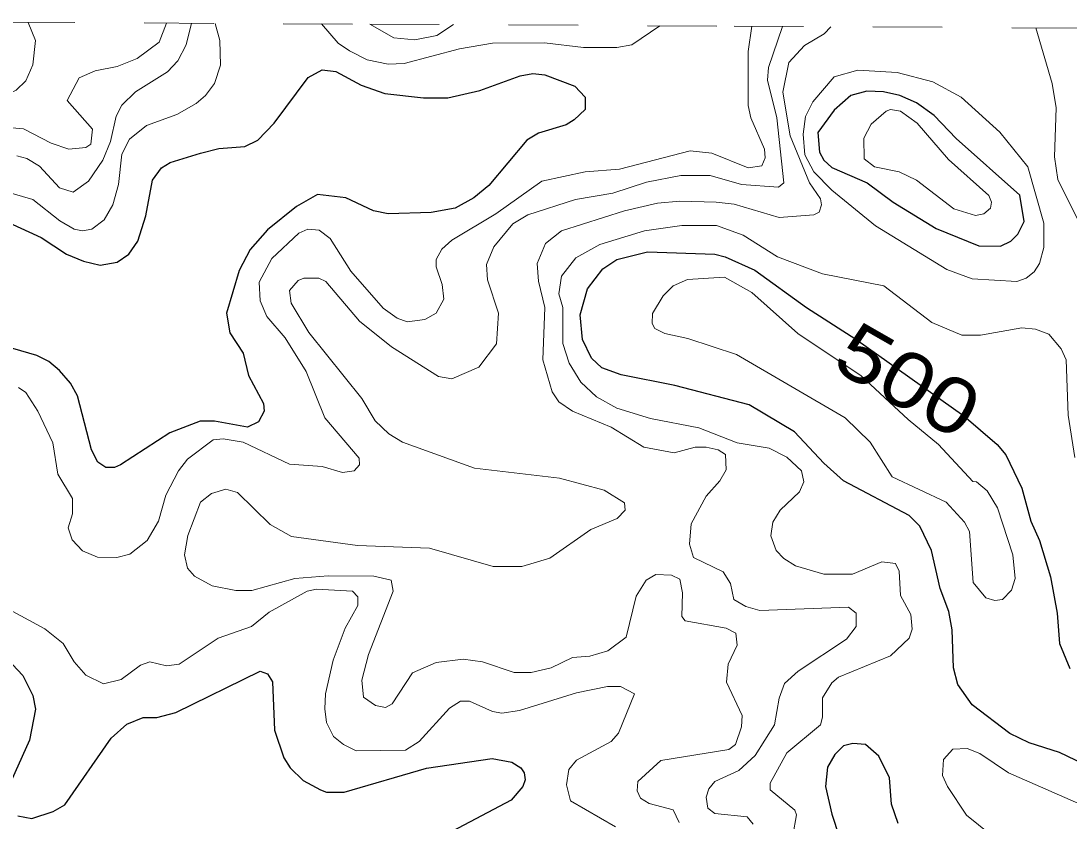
# Model space of a CAD drawing. Extents: x 577 to 602.9, y 7483.8 to 7511.6.
# Drawn here: x 582.941 to 584.451, y 7510.422 to 7511.575 of the extents above; entities that cross this region are included whole.
import ezdxf
from ezdxf.enums import TextEntityAlignment as Align

# ---------------------------------------------------------------- set-up
doc = ezdxf.new("R2010")
doc.units = 0
doc.header["$LTSCALE"] = 0.032
doc.linetypes.add('SHORT_DASHED', pattern=[2.7, 1.5, -1.2])
for name, color, linetype, lineweight in [('1', 7, 'Continuous', 25), ('2', 7, 'Continuous', 13), ('62', 7, 'SHORT_DASHED', 13)]:
    doc.layers.add(name, color=color, linetype=linetype, lineweight=lineweight)
doc.layers.add('61', color=7, linetype='Continuous')

msp = doc.modelspace()

# ---------------------------------------------------------------- linework, layer by layer
at = {"layer": '1'}
for points in [[(582.9235, 7511.2841), (582.9704, 7511.2626), (583.007, 7511.2388), (583.0317, 7511.2285), (583.0555, 7511.2229), (583.0802, 7511.2269), (583.0969, 7511.2388), (583.1096, 7511.2571), (583.1215, 7511.2937), (583.1311, 7511.3453), (583.1438, 7511.3628), (583.1565, 7511.3708), (583.2002, 7511.3843), (583.2265, 7511.3907), (583.2639, 7511.3938), (583.2829, 7511.4026), (583.306, 7511.4272), (583.3553, 7511.4932), (583.3752, 7511.5044), (583.3951, 7511.502), (583.4316, 7511.4821), (583.4658, 7511.4702), (583.5215, 7511.4638), (583.5565, 7511.4638), (583.6026, 7511.4742), (583.6607, 7511.4956), (583.6789, 7511.4988), (583.6964, 7511.4972), (583.7394, 7511.4805), (583.7545, 7511.4646), (583.7545, 7511.4471), (583.7386, 7511.432), (583.7267, 7511.4249), (583.6869, 7511.4129), (583.6702, 7511.4026), (583.6153, 7511.3374), (583.5939, 7511.3199), (583.5668, 7511.3048), (583.5326, 7511.2984), (583.4706, 7511.2968), (583.4491, 7511.3008), (583.4094, 7511.3199), (583.3688, 7511.3247), (583.3386, 7511.3072), (583.2965, 7511.2738), (583.2718, 7511.2452), (583.2559, 7511.2149), (583.2376, 7511.1537), (583.2424, 7511.1251), (583.2615, 7511.0957), (583.2694, 7511.0639), (583.2909, 7511.0233), (583.2917, 7511.0122), (583.2837, 7510.9971), (583.2678, 7510.9891), (583.2201, 7510.9979), (583.1994, 7510.9979), (583.1557, 7510.9812), (583.0849, 7510.935), (583.0762, 7510.9311), (583.0635, 7510.9311), (583.0523, 7510.939), (583.0428, 7510.9565), (583.0229, 7511.0344), (583.0126, 7511.0527), (582.9967, 7511.071), (582.9816, 7511.0837), (582.9641, 7511.0925), (582.9299, 7511.1028)], [(584.529, 7510.477), (584.4375, 7510.5207), (584.3938, 7510.5343), (584.366, 7510.5478), (584.3119, 7510.5891), (584.2912, 7510.6186), (584.2849, 7510.6424), (584.2833, 7510.6973), (584.2785, 7510.7235), (584.2658, 7510.7569), (584.2531, 7510.8118), (584.2364, 7510.8468), (584.2212, 7510.8619), (584.1266, 7510.912), (584.098, 7510.9374), (584.0559, 7510.9827), (583.9906, 7511.0217), (583.8833, 7511.0495), (583.8062, 7511.0646), (583.7783, 7511.075), (583.7632, 7511.0885), (583.7505, 7511.1155), (583.7473, 7511.1513), (583.7577, 7511.1887), (583.7799, 7511.2173), (583.7998, 7511.2308), (583.8443, 7511.242), (583.9413, 7511.2388), (583.9561, 7511.2347), (583.9986, 7511.2157), (584.0733, 7511.1617), (584.1441, 7511.1163), (584.3, 7511.0058), (584.3477, 7510.9645), (584.3604, 7510.9493), (584.3835, 7510.9016), (584.3962, 7510.8539), (584.4089, 7510.8261), (584.4248, 7510.7736), (584.4344, 7510.7211), (584.4375, 7510.6774), (584.4526, 7510.6416)], [(582.9219, 7510.6551), (582.9442, 7510.6313), (582.9585, 7510.6026), (582.9625, 7510.5828), (582.9537, 7510.5382), (582.9219, 7510.4675)], [(582.9879, 7510.4357), (583.0046, 7510.4452), (583.0714, 7510.5414), (583.0937, 7510.5613), (583.1175, 7510.5708), (583.1374, 7510.5708), (583.1645, 7510.578), (583.2861, 7510.6376), (583.2965, 7510.6337), (583.3036, 7510.6225), (583.3068, 7510.5526), (583.3203, 7510.5128), (583.3291, 7510.4985), (583.3481, 7510.4802), (583.3728, 7510.4667), (583.3815, 7510.4635), (583.407, 7510.4635), (583.5255, 7510.4977), (583.6201, 7510.512), (583.6487, 7510.5064), (583.6614, 7510.4985), (583.6662, 7510.4913), (583.6678, 7510.481), (583.6646, 7510.4714), (583.6479, 7510.4516), (583.5541, 7510.4023)], [(584.2053, 7510.4182), (584.1958, 7510.446), (584.1926, 7510.4842), (584.1775, 7510.5152), (584.1584, 7510.5319), (584.1401, 7510.5335), (584.1266, 7510.5303), (584.1139, 7510.5176), (584.1036, 7510.4993), (584.1004, 7510.4714), (584.1099, 7510.4317), (584.1417, 7510.3339)], [(582.937, 7510.4293), (582.9569, 7510.4253), (582.9879, 7510.4357)]]:
    msp.add_lwpolyline(points, dxfattribs=at)
msp.add_lwpolyline([(584.3807, 7511.3238), (584.2888, 7511.405), (584.257, 7511.4384), (584.2316, 7511.4567), (584.2077, 7511.467), (584.1839, 7511.4726), (584.16, 7511.4734), (584.137, 7511.467), (584.1131, 7511.4463), (584.0893, 7511.4137), (584.0919, 7511.3857), (584.0984, 7511.3738), (584.1099, 7511.3636), (584.1608, 7511.3414), (584.1982, 7511.3135), (584.2602, 7511.2754), (584.3214, 7511.2507), (584.3525, 7511.2499), (584.3676, 7511.2571), (584.3779, 7511.2674), (584.3866, 7511.2857)], close=True, dxfattribs=at)
at = {"layer": '2'}
for points in [[(582.9517, 7511.5726), (582.9625, 7511.5465), (582.9585, 7511.5115), (582.9482, 7511.4885), (582.9347, 7511.475), (582.9132, 7511.4638), (582.8965, 7511.463), (582.8655, 7511.4734), (582.8464, 7511.4734), (582.7526, 7511.4368), (582.607, 7511.4105), (582.5569, 7511.3923), (582.5124, 7511.3684), (582.4997, 7511.3748), (582.4957, 7511.3819), (582.4965, 7511.3907), (582.5212, 7511.4527), (582.5387, 7511.5274), (582.5522, 7511.5481), (582.5808, 7511.5624), (582.5864, 7511.5746)], [(583.1512, 7511.5715), (583.1406, 7511.5441), (583.1088, 7511.5203), (583.0802, 7511.5091), (583.0484, 7511.5028), (583.0253, 7511.4925), (583.0079, 7511.4602), (583.0444, 7511.4185), (583.042, 7511.397), (583.0348, 7511.3923), (583.0102, 7511.3899), (582.9848, 7511.3986), (582.945, 7511.4193), (582.906, 7511.4225)], [(583.221, 7511.5711), (583.2281, 7511.5465), (583.2289, 7511.5107), (583.2201, 7511.4845), (583.2074, 7511.467), (583.1939, 7511.4559), (583.1661, 7511.44), (583.1223, 7511.4241), (583.0977, 7511.4042), (583.0865, 7511.3827), (583.0818, 7511.339), (583.0738, 7511.3096), (583.0611, 7511.2881), (583.0436, 7511.2746), (583.0301, 7511.2722), (583.0181, 7511.2746), (582.9975, 7511.2865), (582.9585, 7511.3175), (582.9172, 7511.3294)], [(582.9355, 7511.3803), (582.9498, 7511.3764), (582.9681, 7511.3652), (582.9967, 7511.3342), (583.0166, 7511.3278), (583.0388, 7511.3438), (583.0595, 7511.374), (583.0706, 7511.401), (583.0786, 7511.4376), (583.0865, 7511.4535), (583.1064, 7511.4726), (583.1525, 7511.5012), (583.1676, 7511.5171), (583.1796, 7511.5402), (583.1871, 7511.5713)], [(583.9945, 7511.567), (583.9891, 7511.5306), (583.9891, 7511.4527), (583.993, 7511.4352), (584.0129, 7511.3899), (584.0137, 7511.3772), (584.0089, 7511.366), (583.9891, 7511.3628), (583.9366, 7511.3843), (583.9056, 7511.3875), (583.8038, 7511.3612), (583.7545, 7511.3573), (583.6917, 7511.3438), (583.6257, 7511.2968), (583.562, 7511.2587), (583.5477, 7511.2459), (583.5398, 7511.2308), (583.5398, 7511.2205), (583.5485, 7511.1951), (583.5509, 7511.1736), (583.5398, 7511.1537), (583.5231, 7511.1442), (583.4976, 7511.141), (583.4833, 7511.1465), (583.4634, 7511.1609), (583.4165, 7511.2141), (583.3871, 7511.2611), (583.3712, 7511.273), (583.3545, 7511.2746), (583.3418, 7511.269), (583.3028, 7511.2324), (583.2845, 7511.1982), (583.2861, 7511.1712), (583.2957, 7511.1489), (583.3219, 7511.1179), (583.3521, 7511.0694), (583.3792, 7511.0026), (583.4285, 7510.9446), (583.4293, 7510.935), (583.4213, 7510.9263), (583.4046, 7510.9239), (583.3752, 7510.9326), (583.3283, 7510.9358), (583.2615, 7510.9676), (583.2328, 7510.9724), (583.2185, 7510.9708), (583.1812, 7510.943), (583.1684, 7510.9263), (583.1501, 7510.8913), (583.1398, 7510.8539), (583.1231, 7510.8261), (583.0985, 7510.8062), (583.0794, 7510.8014), (583.0515, 7510.8022), (583.0301, 7510.811), (583.015, 7510.8269), (583.0094, 7510.8444), (583.0158, 7510.8643), (583.0158, 7510.8865), (582.9943, 7510.9215), (582.9871, 7510.9668), (582.9657, 7511.0122), (582.9482, 7511.0392), (582.9378, 7511.0464)], [(583.663, 7510.7887), (583.7036, 7510.8006), (583.7624, 7510.842), (583.8006, 7510.8579), (583.8117, 7510.8698), (583.8109, 7510.8802), (583.7815, 7510.8985), (583.7171, 7510.9159), (583.5947, 7510.9303), (583.4913, 7510.9676), (583.4714, 7510.9796), (583.4515, 7510.9986), (583.4324, 7511.0305), (583.3561, 7511.1259), (583.3307, 7511.168), (583.3283, 7511.1863), (583.341, 7511.2006), (583.3489, 7511.2038), (583.3704, 7511.2038), (583.3807, 7511.199), (583.4293, 7511.1418), (583.4754, 7511.1052), (583.543, 7511.0623), (583.562, 7511.0591), (583.601, 7511.0758), (583.6265, 7511.1092), (583.6296, 7511.1537), (583.6137, 7511.2014), (583.6121, 7511.2237), (583.6225, 7511.2491), (583.6503, 7511.2825), (583.6718, 7511.2952), (583.7402, 7511.3175), (583.7942, 7511.3263), (583.8427, 7511.3422), (583.892, 7511.3517), (583.9342, 7511.3517), (583.9795, 7511.339), (584.0328, 7511.335), (584.0407, 7511.3414), (584.0304, 7511.4352), (584.0169, 7511.4893), (584.0185, 7511.5076), (584.0388, 7511.5667)], [(583.3745, 7511.5703), (583.3982, 7511.5425), (583.4149, 7511.5314), (583.4404, 7511.5187), (583.4706, 7511.5123), (583.4937, 7511.5131), (583.5732, 7511.5346), (583.6209, 7511.5425), (583.6956, 7511.5433), (583.7521, 7511.5362), (583.7998, 7511.5362), (583.8213, 7511.5402), (583.8617, 7511.5677)], [(583.444, 7511.5699), (583.4786, 7511.5505), (583.5088, 7511.5473), (583.5406, 7511.5537), (583.5648, 7511.5693)], [(583.9962, 7510.4174), (583.9875, 7510.4277), (583.9413, 7510.4325), (583.931, 7510.4404), (583.9286, 7510.4563), (583.9326, 7510.4683), (583.9413, 7510.4786), (583.9755, 7510.4945), (583.9994, 7510.516), (584.0272, 7510.5605), (584.0336, 7510.5987), (584.0415, 7510.6201), (584.0614, 7510.6376), (584.1306, 7510.6838), (584.1449, 7510.702), (584.1449, 7510.7211), (584.1338, 7510.7299), (584.0058, 7510.7251), (583.9859, 7510.7307), (583.9684, 7510.741), (583.9636, 7510.7641), (583.9533, 7510.7808), (583.9103, 7510.8014), (583.9048, 7510.8205), (583.9072, 7510.8499), (583.9286, 7510.8897), (583.9485, 7510.912), (583.9573, 7510.9279), (583.9565, 7510.9501), (583.9461, 7510.9565), (583.9286, 7510.9605), (583.9127, 7510.9605), (583.8825, 7510.9525), (583.8388, 7510.9605), (583.7919, 7510.9891), (583.7362, 7511.0122), (583.7163, 7511.0257), (583.7068, 7511.04), (583.6933, 7511.0861), (583.6964, 7511.1617), (583.6869, 7511.1998), (583.6853, 7511.2253), (583.6972, 7511.2539), (583.7203, 7511.2722), (583.8109, 7511.3008), (583.8586, 7511.3119), (583.8905, 7511.3151), (583.9429, 7511.3135), (583.9692, 7511.3104), (584.0336, 7511.2913), (584.0837, 7511.2952), (584.0916, 7511.2992), (584.0948, 7511.3096), (584.0932, 7511.3183), (584.0773, 7511.3414), (584.0495, 7511.409), (584.0392, 7511.4718), (584.0479, 7511.5147), (584.0702, 7511.5394), (584.0988, 7511.5561), (584.1084, 7511.5663)], [(584.4037, 7511.5647), (584.4272, 7511.4845), (584.4328, 7511.4495), (584.4304, 7511.3787), (584.4352, 7511.3461), (584.5266, 7511.1632)], [(584.2069, 7510.7816), (584.2014, 7510.7927), (584.1815, 7510.7951), (584.1393, 7510.7776), (584.098, 7510.7776), (584.0574, 7510.7895), (584.0407, 7510.7999), (584.0296, 7510.8118), (584.0217, 7510.8325), (584.0248, 7510.8523), (584.0352, 7510.8698), (584.063, 7510.8961), (584.0694, 7510.9104), (584.0662, 7510.9263), (584.0447, 7510.9462), (584.0193, 7510.9589), (583.9732, 7510.9668), (583.9183, 7510.9883), (583.8483, 7511.0018), (583.7998, 7511.0169), (583.7704, 7511.0328), (583.7481, 7511.0543), (583.7314, 7511.0813), (583.7219, 7511.11), (583.7219, 7511.1617), (583.7163, 7511.1815), (583.7203, 7511.207), (583.741, 7511.2332), (583.7752, 7511.2523), (583.8396, 7511.2722), (583.8936, 7511.2801), (583.9437, 7511.2801), (583.9819, 7511.2658), (584.0312, 7511.2348), (584.0964, 7511.2102), (584.1847, 7511.1927), (584.2539, 7511.1402), (584.2968, 7511.1219), (584.3238, 7511.1219), (584.3835, 7511.1322), (584.4033, 7511.1306), (584.4224, 7511.1235), (584.4399, 7511.102), (584.4471, 7511.0861), (584.4503, 7511.0066), (584.4598, 7510.9454)], [(583.8897, 7510.4198), (583.8809, 7510.438), (583.8467, 7510.4468), (583.834, 7510.4547), (583.8292, 7510.4651), (583.83, 7510.4786), (583.8634, 7510.5088), (583.9612, 7510.5247), (583.9708, 7510.5319), (583.9795, 7510.5573), (583.9803, 7510.574), (583.958, 7510.6217), (583.9604, 7510.648), (583.9732, 7510.675), (583.9716, 7510.6925), (583.9573, 7510.6997), (583.8984, 7510.71), (583.8936, 7510.7164), (583.8944, 7510.7506), (583.8905, 7510.7704), (583.8785, 7510.776), (583.8563, 7510.7768), (583.842, 7510.7688), (583.8276, 7510.7458), (583.8133, 7510.6869), (583.7871, 7510.6671), (583.7608, 7510.6591), (583.7362, 7510.6575), (583.7052, 7510.6424), (583.6766, 7510.636), (583.6519, 7510.636), (583.6066, 7510.6512), (583.5787, 7510.6551), (583.5398, 7510.6504), (583.5056, 7510.6353), (583.4762, 7510.5907), (583.4666, 7510.5852), (583.4523, 7510.5883), (583.4348, 7510.6003), (583.4324, 7510.6249), (583.442, 7510.6615), (583.4778, 7510.7529), (583.4746, 7510.7688), (583.4499, 7510.7744), (583.3839, 7510.7752), (583.3362, 7510.7712), (583.2742, 7510.7537), (583.2511, 7510.7537), (583.2169, 7510.7609), (583.1915, 7510.7744), (583.1812, 7510.7863), (583.1772, 7510.8054), (583.182, 7510.8333), (583.2002, 7510.881), (583.2161, 7510.8937), (583.2368, 7510.9), (583.2535, 7510.8953), (583.3004, 7510.8492), (583.3314, 7510.8317), (583.4261, 7510.8189), (583.5302, 7510.815), (583.6217, 7510.7887), (583.663, 7510.7887)], [(584.0535, 7510.4007), (584.059, 7510.4309), (584.0566, 7510.4373), (584.0209, 7510.4667), (584.0209, 7510.4762), (584.0447, 7510.52), (584.0932, 7510.5605), (584.0964, 7510.5716), (584.0964, 7510.5995), (584.1099, 7510.6209), (584.1195, 7510.6289), (584.1942, 7510.6599), (584.2212, 7510.6853), (584.2252, 7510.6981), (584.2236, 7510.7195), (584.2085, 7510.7466), (584.2069, 7510.7816)], [(582.918, 7510.7299), (582.976, 7510.6989), (583.0022, 7510.6774), (583.0181, 7510.6512), (583.0348, 7510.6321), (583.0603, 7510.6193), (583.0857, 7510.6257), (583.1136, 7510.6464), (583.1271, 7510.6512), (583.1509, 7510.6456), (583.1692, 7510.648), (583.2257, 7510.6853), (583.2734, 7510.702), (583.2988, 7510.7227), (583.3537, 7510.7529), (583.3672, 7510.7561), (583.4189, 7510.7529), (583.4269, 7510.745), (583.4269, 7510.7323), (583.4086, 7510.6997), (583.3911, 7510.6535), (583.38, 7510.605)], [(583.38, 7510.605), (583.3792, 7510.5836), (583.3815, 7510.5637), (583.3919, 7510.5438), (583.4062, 7510.5319), (583.4245, 7510.5231), (583.4953, 7510.5239), (583.5151, 7510.5366), (583.5589, 7510.5844), (583.5748, 7510.5947), (583.5875, 7510.5947), (583.6209, 7510.5796), (583.6344, 7510.5772), (583.6599, 7510.5812), (583.7418, 7510.6066), (583.7863, 7510.6154), (583.8054, 7510.6154), (583.8253, 7510.605), (583.8022, 7510.5486), (583.7919, 7510.5366), (583.7418, 7510.5096), (583.7306, 7510.4961), (583.7274, 7510.4738), (583.733, 7510.4508), (583.7982, 7510.4134)], [(584.4837, 7510.4388), (584.3644, 7510.4913), (584.323, 7510.5192), (584.3047, 7510.5263), (584.2841, 7510.5255), (584.2706, 7510.5104), (584.269, 7510.4873), (584.2761, 7510.4714), (584.3039, 7510.4301), (584.358, 7510.3864), (584.4566, 7510.2552)]]:
    msp.add_lwpolyline(points, dxfattribs=at)
for points in [[(584.0837, 7511.3573), (584.1099, 7511.331), (584.1727, 7511.2793), (584.2753, 7511.2165), (584.3119, 7511.203), (584.3763, 7511.199), (584.3898, 7511.2038), (584.401, 7511.2133), (584.4089, 7511.2253), (584.4153, 7511.2483), (584.4153, 7511.2833), (584.3922, 7511.3644), (584.3517, 7511.4145), (584.296, 7511.4646), (584.2554, 7511.4869), (584.2038, 7511.5004), (584.1473, 7511.5036), (584.1131, 7511.494), (584.0821, 7511.4583), (584.0718, 7511.4368), (584.0686, 7511.4113), (584.071, 7511.3819)], [(584.1563, 7511.3759), (584.156, 7511.4058), (584.1664, 7511.4257), (584.1879, 7511.4447), (584.1942, 7511.4471), (584.2085, 7511.4447), (584.2324, 7511.4272), (584.2777, 7511.3748), (584.3358, 7511.3231), (584.3397, 7511.3135), (584.3381, 7511.3048), (584.3286, 7511.2968), (584.3167, 7511.2945), (584.2857, 7511.304), (584.2316, 7511.3453), (584.2069, 7511.3573), (584.1712, 7511.3644)], [(584.2197, 7511.0002), (584.2634, 7510.9645), (584.3127, 7510.9112), (584.3183, 7510.9104), (584.3334, 7510.8977), (584.3485, 7510.873), (584.3707, 7510.8054), (584.3739, 7510.7712), (584.3684, 7510.7545), (584.3556, 7510.741), (584.3445, 7510.7394), (584.3318, 7510.7434), (584.3135, 7510.7657), (584.3079, 7510.8388), (584.3008, 7510.8523), (584.2745, 7510.881), (584.1966, 7510.9175), (584.1648, 7510.9676), (584.129, 7511.0026), (583.9724, 7511.0941), (583.9024, 7511.1171), (583.869, 7511.1243), (583.8547, 7511.1314), (583.8507, 7511.1386), (583.8515, 7511.1529), (583.8666, 7511.1784), (583.8809, 7511.1927), (583.9016, 7511.2022), (583.9549, 7511.2054), (583.9946, 7511.1831), (584.0606, 7511.1243), (584.1518, 7511.0631)]]:
    msp.add_lwpolyline(points, close=True, dxfattribs=at)
at = {"layer": '62'}
msp.add_lwpolyline([(582.9191, 7511.5728), (583.444, 7511.5699), (583.9688, 7511.5671), (584.4936, 7511.5642), (585.0185, 7511.5613), (585.5433, 7511.5584), (586.0681, 7511.5555), (586.5929, 7511.5525), (587.1178, 7511.5496), (587.6426, 7511.5466), (588.1675, 7511.5436), (588.6923, 7511.5406), (589.2171, 7511.5376), (589.742, 7511.5345), (590.2668, 7511.5314), (590.7916, 7511.5284), (591.3165, 7511.5252), (591.8413, 7511.5221), (592.3661, 7511.519), (592.891, 7511.5158), (593.4158, 7511.5127), (593.9407, 7511.5095)], dxfattribs=at)

# ---------------------------------------------------------------- texts
at = {"layer": '61', "width": 1.2}
msp.add_text('500', height=0.08, rotation=330.163, dxfattribs=at).set_placement((584.1997, 7511.0221), align=Align.CENTER)

doc.saveas('drawing.dxf')
